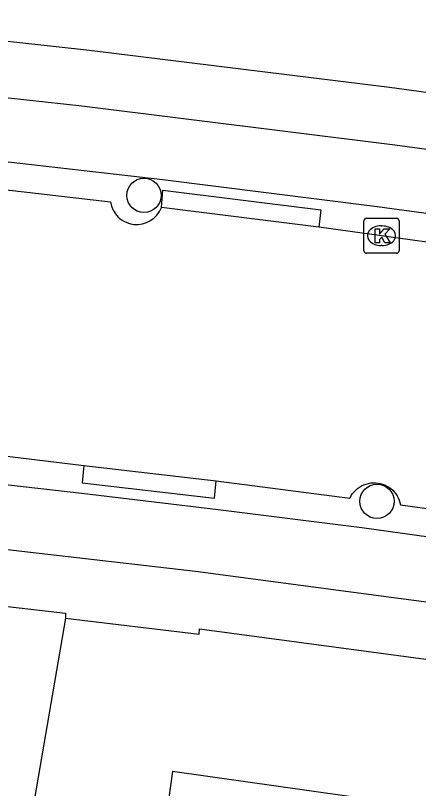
# Model space of a CAD drawing. Extents: x 157321 to 158827, y 386650 to 388532.
# Drawn here: x 158262.47 to 158273.95, y 387806.33 to 387828.34 of the extents above; entities that cross this region are included whole.
import ezdxf

# ---------------------------------------------------------------- set-up
doc = ezdxf.new("R2010")
doc.units = 0
for name, color, linetype in [('IMGEO_Berm_gesloten', 7, 'Continuous'), ('IMGEO_Boom', 7, 'Continuous'), ('IMGEO_Fietspad_open', 7, 'Continuous'), ('IMGEO_Groenvoorziening', 7, 'Continuous'), ('IMGEO_Kolk', 7, 'Continuous'), ('IMGEO_Pand', 7, 'Continuous'), ('IMGEO_Rijbaan_lokaal_open', 7, 'Continuous'), ('IMGEO_Voetpad_open', 7, 'Continuous')]:
    doc.layers.add(name, color=color, linetype=linetype)

msp = doc.modelspace()

# ---------------------------------------------------------------- linework, layer by layer
at = {"layer": 'IMGEO_Berm_gesloten'}
for points in [[(158266.624, 387822.868), (158266.664, 387823.361), (158271.169, 387822.802), (158271.112, 387822.31)], [(158264.42, 387815.531), (158264.368, 387815.035), (158268.139, 387814.599), (158268.186, 387815.095)]]:
    msp.add_lwpolyline(points, dxfattribs=at)
at = {"layer": 'IMGEO_Boom'}
for centre in [(158266.127, 387823.217), (158272.763, 387814.508)]:
    msp.add_circle(centre, 0.489, dxfattribs=at)
at = {"layer": 'IMGEO_Fietspad_open'}
for points in [[(158255.478, 387826.735), (158264.357, 387825.762), (158273.275, 387824.653), (158279.241, 387823.851), (158289.566, 387822.328)], [(158246.6, 387825.71), (158250.362, 387825.409), (158260.674, 387824.35), (158266.667, 387823.669), (158272.624, 387822.923), (158279.213, 387822.023), (158287.177, 387820.896)], [(158279.215, 387812.791), (158272.335, 387813.754), (158268.239, 387814.269), (158264.354, 387814.733), (158260.169, 387815.206)], [(158251.723, 387814.311), (158255.68, 387813.908), (158262.65, 387813.087), (158267.595, 387812.517), (158278.237, 387811.11), (158288.436, 387809.62), (158297.495, 387808.175), (158306.242, 387806.773)]]:
    msp.add_lwpolyline(points, dxfattribs=at)
at = {"layer": 'IMGEO_Groenvoorziening'}
msp.add_lwpolyline([(158263.889, 387811.185), (158262.802, 387804.831), (158260.932, 387791.516), (158259.158, 387778.455), (158258.979, 387775.595)], dxfattribs=at)
at = {"layer": 'IMGEO_Kolk'}
for p, q in [((158272.391, 387821.642), (158272.391, 387822.494)), ((158272.466, 387822.568), (158273.318, 387822.568)), ((158273.392, 387822.494), (158273.392, 387821.642)), ((158272.879, 387822.348), (158272.904, 387822.348)), ((158272.902, 387821.788), (158272.877, 387821.788)), ((158273.318, 387821.568), (158272.466, 387821.568))]:
    msp.add_line(p, q, dxfattribs=at)
for points in [[(158272.391, 387821.642), (158272.391, 387822.494)], [(158272.466, 387822.568), (158273.318, 387822.568)], [(158273.392, 387822.494), (158273.392, 387821.642)], [(158272.712, 387822.268), (158272.835, 387822.268), (158272.835, 387822.117), (158272.965, 387822.268), (158273.129, 387822.268), (158272.983, 387822.117), (158273.136, 387821.868), (158272.984, 387821.868), (158272.899, 387822.032), (158272.835, 387821.965), (158272.835, 387821.868), (158272.712, 387821.868), (158272.712, 387822.268)], [(158273.318, 387821.568), (158272.466, 387821.568)]]:
    msp.add_lwpolyline(points, dxfattribs=at)
for centre, start, end in [((158272.468, 387822.492), 91.552, 178.448), ((158272.468, 387822.492), 91.552, 178.448), ((158273.316, 387822.492), 1.552, 88.448), ((158273.316, 387822.492), 1.552, 88.448), ((158272.468, 387821.644), 181.552, 268.448), ((158272.468, 387821.644), 181.552, 268.448), ((158273.316, 387821.644), 271.552, 358.448), ((158273.316, 387821.644), 271.552, 358.448)]:
    msp.add_arc(centre, 0.0765, start, end, dxfattribs=at)
for centre, major_axis, ratio, start_param, end_param in [((158272.878, 387822.068), (-0.387, 0.002), 0.722429, 4.712389, 7.853982), ((158272.903, 387822.068), (-0.39, 0.002), 0.717154, 1.570796, 4.712389)]:
    msp.add_ellipse(centre, major_axis=major_axis, ratio=ratio, start_param=start_param, end_param=end_param, dxfattribs=at)
at = {"layer": 'IMGEO_Pand'}
msp.add_lwpolyline([(158272.912, 387805.977), (158266.94, 387806.818), (158265.533, 387796.822), (158270.485, 387796.125), (158271.501, 387795.982)], dxfattribs=at)
at = {"layer": 'IMGEO_Rijbaan_lokaal_open'}
for points in [[(158265.171, 387823.028), (158261.472, 387823.449), (158260.281, 387823.572), (158250.276, 387824.605), (158246.542, 387824.91)], [(158271.112, 387822.31), (158266.624, 387822.868)], [(158279.417, 387821.154), (158272.892, 387822.067), (158271.112, 387822.31)], [(158260.187, 387816.039), (158264.42, 387815.531)], [(158264.42, 387815.531), (158268.186, 387815.095)], [(158268.186, 387815.095), (158271.992, 387814.598), (158271.998, 387814.611), (158272.031, 387814.671), (158272.069, 387814.728), (158272.112, 387814.78), (158272.16, 387814.829), (158272.211, 387814.874), (158272.267, 387814.913), (158272.326, 387814.948), (158272.387, 387814.977), (158272.451, 387815.001), (158272.517, 387815.018), (158272.584, 387815.03), (158272.652, 387815.036), (158272.72, 387815.036), (158272.788, 387815.029), (158272.855, 387815.017), (158272.921, 387814.998), (158272.984, 387814.974), (158273.046, 387814.944), (158273.104, 387814.909), (158273.159, 387814.869), (158273.21, 387814.824), (158273.257, 387814.774), (158273.3, 387814.721), (158273.337, 387814.664), (158273.369, 387814.604), (158273.396, 387814.541), (158273.417, 387814.476), (158273.432, 387814.41), (158279.394, 387813.58)]]:
    msp.add_lwpolyline(points, dxfattribs=at)
msp.add_arc((158265.919, 387823.145), 0.757, 188.8585, 338.5737, dxfattribs=at)
at = {"layer": 'IMGEO_Voetpad_open'}
for points in [[(158255.592, 387828.338), (158264.577, 387827.353), (158273.123, 387826.299), (158279.65, 387825.408), (158287.559, 387824.29)], [(158252.198, 387812.644), (158255.462, 387812.292), (158263.897, 387811.325), (158263.889, 387811.185)], [(158263.889, 387811.185), (158267.704, 387810.729), (158267.712, 387810.88), (158279.041, 387809.36), (158290.349, 387807.674), (158296.886, 387806.633), (158296.94, 387806.792), (158305.733, 387805.379)]]:
    msp.add_lwpolyline(points, dxfattribs=at)

doc.saveas('drawing.dxf')
